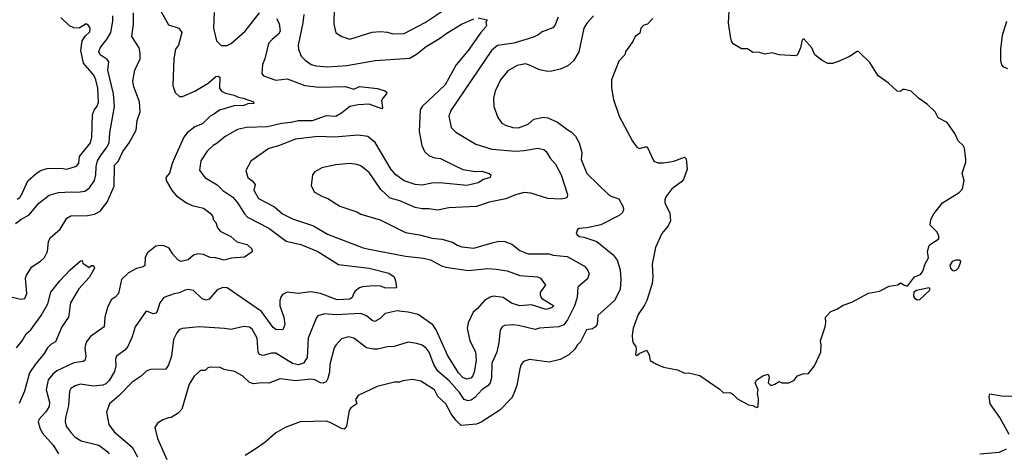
# Model space of a CAD drawing. Extents: x 1678759 to 1859541, y 384609 to 522867.
# Tile 342 of 466: x 1780848 to 1787910, y 509087 to 512186. Entities that reach past the tile are written whole.
import ezdxf

# ---------------------------------------------------------------- set-up
doc = ezdxf.new("R2010")
doc.units = 0

msp = doc.modelspace()

# ---------------------------------------------------------------- linework, layer by layer
at = {"layer": '0CON20XD'}
for points in [[(1781826.3, 512306.4), (1781915, 512150), (1781990, 512125), (1782011.2, 512095), (1781986, 512005), (1781965.6, 511974.4), (1781954.4, 511905.6), (1781946.5, 511715), (1781964, 511664), (1781995, 511637.1), (1782014.3, 511635.7), (1782104, 511675), (1782199.2, 511730.8), (1782255, 511778.9), (1782271.7, 511781.7), (1782283.3, 511775), (1782280.5, 511695), (1782294.3, 511675), (1782325, 511659.6), (1782385, 511645.9), (1782415, 511630.5), (1782450, 511625), (1782525, 511596.7), (1782527.5, 511585), (1782485, 511584), (1782455, 511572.5), (1782385, 511568.1), (1782281.1, 511538.9), (1782245, 511511.1), (1782213.8, 511496.2), (1782159.8, 511440.2), (1782105, 511419.2), (1782048.6, 511375), (1782025, 511343.8), (1781962.5, 511205), (1781941.6, 511155), (1781923.4, 511086.6), (1781896.9, 511055), (1781899.4, 511035), (1781940.9, 510960.9), (1781972.7, 510925), (1782044, 510875), (1782085, 510855.6), (1782165, 510835.8), (1782215, 510800), (1782232, 510775), (1782234.3, 510754.3), (1782255, 510733.8), (1782267.1, 510695), (1782285, 510670), (1782363.1, 510633.1), (1782406, 510595), (1782478.8, 510575), (1782513.3, 510545), (1782515.9, 510524.1), (1782460, 510485), (1782365, 510478.1), (1782315, 510462.9), (1782255, 510478.9), (1782215, 510482.5), (1782165, 510504.4), (1782125, 510509.2), (1782095, 510498), (1782055, 510466.7), (1782004.4, 510454.4), (1781981.2, 510465), (1781945.5, 510505.5), (1781919.1, 510549.1), (1781885, 510566.9), (1781855, 510569.4), (1781825, 510562.5), (1781764.2, 510515), (1781747.5, 510485), (1781744.2, 510425.8), (1781732.5, 510415)], [(1786135, 509407.5), (1786145, 509412.5), (1786146.9, 509473.1), (1786138.4, 509505), (1786144.5, 509535), (1786122.3, 509585), (1786135, 509606.7), (1786176.7, 509635), (1786215.8, 509645.8), (1786224, 509625), (1786215.7, 509585), (1786235, 509564.4), (1786265, 509574.4), (1786295, 509593.3), (1786314.5, 509584.5), (1786365, 509585.4), (1786399.2, 509600.8), (1786426.4, 509633.6), (1786465, 509649.2), (1786505, 509651.5), (1786548.2, 509705), (1786593.8, 509805), (1786596, 509855), (1786590.8, 509885), (1786624.2, 509985.8), (1786629.2, 510015), (1786626.2, 510055), (1786664.4, 510095.6), (1786707.7, 510112.3), (1786755, 510142), (1786815, 510162), (1786935, 510226.7), (1787015, 510241.4), (1787085, 510277.5), (1787145, 510287.5), (1787165, 510300), (1787195, 510283.3), (1787215, 510277.5), (1787265, 510343.3), (1787308.8, 510361.2), (1787326, 510385), (1787342.7, 510437.3), (1787365, 510480), (1787360, 510525), (1787371.7, 510568.3), (1787386.4, 510583.6), (1787440, 510615), (1787440, 510635), (1787427.5, 510665), (1787377.5, 510715), (1787383.3, 510755), (1787403.9, 510796.1), (1787467.5, 510875), (1787585, 510948), (1787610, 510975), (1787622.9, 511035), (1787607.7, 511087.7), (1787634.3, 511165), (1787634.3, 511185), (1787624.3, 511265), (1787615.8, 511285), (1787577.7, 511317.7), (1787555, 511370), (1787498.9, 511448.9), (1787435, 511483.3), (1787413.3, 511525), (1787359.7, 511579.7), (1787293.2, 511623.2), (1787242.5, 511675), (1787195, 511686.7), (1787180, 511685), (1787165, 511672.5), (1787142.5, 511675), (1787076.7, 511735), (1787005, 511784.3), (1786945, 511880), (1786865, 511957.5), (1786855, 511957.5), (1786798.3, 511921.7), (1786725, 511890), (1786676.4, 511873.6), (1786645, 511872.5), (1786603.9, 511893.9), (1786550, 511935), (1786530, 511985), (1786475, 512047.5), (1786465, 512047.5), (1786456.4, 512033.6), (1786448.1, 511985), (1786425.6, 511935), (1786412, 511928), (1786294.5, 511934.5), (1786245, 511950), (1786195, 511940), (1786145, 511953.3), (1786105, 511952.5), (1786067, 511977), (1786025, 511977.5), (1785965, 512012.5), (1785952.9, 512032.9), (1785945.8, 512065), (1785931.8, 512165), (1785941.8, 512325)], [(1780785, 510200.9), (1780855, 510182.9), (1780885, 510188.8), (1780898.6, 510225), (1780890.6, 510335), (1780895.7, 510355), (1780935, 510414.4), (1780997.1, 510455), (1781025, 510482), (1781047.5, 510525), (1781054.2, 510595), (1781066.6, 510623.4), (1781138, 510685), (1781185.5, 510764.5), (1781215, 510780.6), (1781335, 510782.9), (1781385, 510793.2), (1781425, 510814.5), (1781456.4, 510855), (1781475, 510879.2), (1781526.3, 510993.6), (1781528.8, 511145), (1781555, 511169.4), (1781587.7, 511242.3), (1781634, 511305), (1781683.8, 511395), (1781691.1, 511465), (1781712.2, 511525), (1781707.3, 511597.3), (1781665.9, 511705), (1781659.6, 511745), (1781674.5, 511825), (1781711.1, 511905), (1781712.7, 511947.3), (1781704.7, 511984.7), (1781651.2, 512065), (1781663.5, 512155), (1781663.1, 512235)], [(1780817.1, 510725), (1780855, 510754.4), (1780915, 510787.8), (1780985, 510872.2), (1781060, 510930), (1781125, 510948.5), (1781216.3, 510953.7), (1781265, 510949.5), (1781315, 510956.9), (1781347.4, 510982.6), (1781383.8, 511035), (1781394.6, 511075), (1781395.3, 511135), (1781406.7, 511175), (1781431, 511219), (1781471.5, 511268.5), (1781488.7, 511305), (1781493.7, 511376.3), (1781528.7, 511565), (1781520.5, 511655), (1781480.3, 511825), (1781488.1, 511885), (1781475, 511901.9), (1781425.7, 511935), (1781416.5, 511955), (1781425.5, 511985), (1781475, 512048.9), (1781501.8, 512095), (1781516.6, 512176.6), (1781515, 512213.8)], [(1782242.6, 512237.4), (1782238.5, 512125), (1782258.6, 512035), (1782292.1, 512002.1), (1782335, 512001.9), (1782365, 512016.9), (1782465, 512103.1), (1782566.9, 512235)], [(1784964.4, 512215), (1784917, 512163), (1784894.3, 512125), (1784858.1, 511955), (1784819.4, 511890.6), (1784779.2, 511855), (1784725, 511830.9), (1784665, 511816.5), (1784635, 511816.2), (1784575, 511827.1), (1784505, 511861.5), (1784475, 511870), (1784415, 511857.1), (1784349.5, 511820.5), (1784295.7, 511755), (1784256.9, 511675), (1784245.7, 511625), (1784248.6, 511565), (1784278.1, 511485), (1784305, 511445.8), (1784331.4, 511431.4), (1784385, 511413.6), (1784425, 511411.5), (1784495, 511438.9), (1784535, 511473.1), (1784605, 511487.1), (1784635, 511483.5), (1784705, 511452.2), (1784778.3, 511398.3), (1784803.4, 511383.4), (1784835, 511350.8), (1784860, 511305), (1784880, 511235), (1784875.6, 511185), (1784915, 511084.3), (1785072.4, 510932.4), (1785095, 510918.9), (1785145, 510903.8), (1785176.2, 510845), (1785179.2, 510825), (1785172.5, 510805), (1785147.6, 510782.4), (1785015, 510716.7), (1784915, 510694.3), (1784860, 510690), (1784847.5, 510682.5), (1784840, 510655), (1784845, 510643.8), (1784862.6, 510632.6), (1784895, 510628.9), (1784986.7, 510596.7), (1785105, 510502.5), (1785132.6, 510462.6), (1785154.3, 510394.3), (1785160, 510325), (1785154.1, 510254.1), (1785115, 510174.3), (1784995, 510067.5), (1784989.1, 510005), (1784977.5, 509985), (1784955, 509970.5), (1784912.5, 509965), (1784870.8, 509879.2), (1784847.1, 509855), (1784830, 509825), (1784785.3, 509784.7), (1784725, 509751.8), (1784645, 509731.8), (1784505, 509750.9), (1784462.4, 509737.6), (1784445.4, 509714.6), (1784434.4, 509685), (1784412.5, 509565), (1784386.5, 509495), (1784374.5, 509475), (1784291.2, 509388.8), (1784157.6, 509302.4), (1784125, 509289.2), (1784015, 509277.5), (1783976.7, 509316.7), (1783942.3, 509362.3), (1783905, 509432.9), (1783847.2, 509487.2), (1783822.9, 509535), (1783725, 509595.6), (1783665, 509608.6), (1783595, 509599.2), (1783572, 509588), (1783535, 509590), (1783412.7, 509557.3), (1783275, 509493.8), (1783256, 509465), (1783265.7, 509434.3), (1783223.8, 509405), (1783211.2, 509385), (1783192, 509275), (1783187.5, 509262.5), (1783175, 509253.3), (1783156.1, 509256.1), (1783075, 509300), (1783045, 509309.2), (1782860, 509305), (1782752.5, 509265), (1782685, 509226.7), (1782605, 509156.7), (1782530, 509105), (1782465, 509062.5)], [(1782886.1, 512223.9), (1782879.6, 512165), (1782845.6, 512005), (1782848.1, 511975), (1782867.1, 511925), (1782895, 511895.6), (1782938.8, 511865), (1782975, 511854.6), (1783055, 511848.8), (1783195, 511857.3), (1783397.2, 511892.8), (1783645, 511911.8), (1783695, 511938.2), (1783762.9, 511995), (1783858.9, 512051.1), (1783910.5, 512089.5), (1784017.5, 512155), (1784105, 512192.9)], [(1783104.4, 512275), (1783100.8, 512155), (1783115, 512091.2), (1783157.5, 512065), (1783215, 512047.1), (1783375, 512096.5), (1783435, 512100.9), (1783485, 512096.5), (1783525, 512084.5), (1783605, 512087.8), (1783755, 512166.9), (1783885, 512252.2)], [(1780830.4, 510899.6), (1780848.6, 510911.4), (1780869.1, 510945), (1780905, 511030.8), (1780965.3, 511084.7), (1780996, 511105), (1781045, 511121.2), (1781145, 511122.7), (1781185, 511114.6), (1781254.1, 511135.9), (1781271.3, 511158.7), (1781277.7, 511205), (1781356.8, 511303.2), (1781366, 511345), (1781370, 511505), (1781382.7, 511537.3), (1781403.9, 511566.1), (1781412.1, 511595), (1781408, 511695), (1781394.7, 511755), (1781379.9, 511789.9), (1781305.4, 511875), (1781285.9, 511965.9), (1781295.3, 512034.7), (1781320.3, 512069.7), (1781351.7, 512098.2), (1781354.1, 512125), (1781341.8, 512145), (1781325, 512155.8), (1781274, 512126), (1781235, 512128.9), (1781205, 512142.3), (1781142.5, 512202.5)], [(1782688.8, 512195), (1782708.3, 512158.3), (1782715.9, 512104.1), (1782705, 512083.1), (1782658.6, 512045), (1782632.9, 512015), (1782605.5, 511905), (1782588.1, 511865), (1782585.7, 511834.3), (1782585, 511800), (1782596.7, 511785), (1782685, 511752.2), (1782765, 511762.7), (1782893.3, 511715), (1782995, 511702.1), (1783185, 511708.4), (1783245, 511688.5), (1783285, 511707.8), (1783415, 511693.1), (1783465.8, 511675.8), (1783480, 511665), (1783478.8, 511655), (1783451.2, 511625), (1783443.2, 511606.8), (1783450, 511555), (1783445, 511548.8), (1783355, 511581.1), (1783275, 511577.5), (1783215, 511563.5), (1783155, 511515.6), (1783115, 511493.5), (1783045, 511498.5), (1782945, 511462.8), (1782845, 511461.1), (1782795, 511450.6), (1782725, 511442.8), (1782625, 511417.6), (1782475.4, 511414.6), (1782410.5, 511399.5), (1782321.1, 511348.9), (1782265, 511302.5), (1782234.3, 511285), (1782191.9, 511245), (1782148.1, 511175), (1782137.3, 511107.3), (1782175.5, 511055.5), (1782265, 511002.2), (1782305, 510963.1), (1782375.6, 510915), (1782412.9, 510872.9), (1782460, 510795), (1782482.3, 510772.3), (1782635, 510691.8), (1782759.1, 510599.1), (1782865, 510574.6), (1782985, 510524.6), (1783135, 510431.5), (1783355, 510405.8), (1783495, 510369.2), (1783532.5, 510345), (1783543.8, 510315), (1783550, 510265), (1783475, 510262.5), (1783435, 510276.7), (1783385, 510280), (1783306.7, 510273.3), (1783285, 510265.8), (1783255, 510242), (1783243.2, 510226.8), (1783233.3, 510195), (1783215, 510184.1), (1783125, 510178.4), (1783005, 510224.6), (1782935, 510236.2), (1782845, 510223.9), (1782765, 510234.4), (1782733, 510217), (1782721.5, 510198.5), (1782713.3, 510175), (1782714.4, 510135), (1782742.1, 510055), (1782748.5, 510001.5), (1782735, 509963.3), (1782685, 509965.8), (1782665, 509981.4), (1782582.7, 510095), (1782335, 510264.4), (1782305, 510266.7), (1782265, 510250.6), (1782206.8, 510183.2), (1782185, 510176.4), (1782157.1, 510187.1), (1782093.3, 510245), (1782055, 510254.2), (1782035, 510248.6), (1781991.3, 510228.7), (1781955, 510222.5), (1781882, 510195), (1781852.8, 510157.2), (1781834.3, 510095.7), (1781825, 510083.8), (1781805, 510078.8), (1781765, 510095.8), (1781752.5, 510095), (1781675.6, 509985), (1781655.4, 509915), (1781623.6, 509843.6), (1781601.3, 509818.7), (1781542.9, 509775), (1781534.5, 509755), (1781536.2, 509705), (1781526.7, 509665), (1781489.3, 509600.7), (1781465, 509576.7), (1781443, 509567), (1781375, 509560), (1781285, 509574.5), (1781246.3, 509563.7), (1781215, 509544.2), (1781204.4, 509525), (1781197.2, 509422.8), (1781175.5, 509335), (1781174.4, 509305), (1781182.2, 509275), (1781216.5, 509225), (1781245.3, 509195.3), (1781289.5, 509169.5), (1781415, 509137.5), (1781472.7, 509095), (1781488.5, 509075)], [(1784135, 512200), (1784200, 512185), (1784191.7, 512168.3), (1784195.8, 512145.8), (1784191.9, 512135), (1784155.9, 512094.1), (1784065.2, 511964.8), (1783977.3, 511862.7), (1783899.2, 511720.8), (1783734.7, 511565.3), (1783720, 511540), (1783711.8, 511385), (1783731.9, 511285), (1783752.2, 511242.2), (1783785, 511211.1), (1783825, 511196.7), (1783865, 511191.5), (1783960.8, 511145), (1784027, 511113), (1784115, 511098.9), (1784161.5, 511101.5), (1784214.1, 511084.1), (1784226.2, 511075), (1784222.5, 511055), (1784175, 511042), (1784135, 511018.6), (1784055, 510997.3), (1783861.7, 511018.3), (1783804.6, 511015.4), (1783735, 511001.2), (1783684.7, 511004.7), (1783605, 511031.8), (1783545, 511075.5), (1783512.7, 511112.7), (1783396.6, 511306.6), (1783345, 511350.6), (1783275, 511358.9), (1783105, 511343.5), (1782985, 511350.4), (1782825, 511330.8), (1782705, 511283.3), (1782635, 511264), (1782505, 511172.5), (1782470, 511105), (1782482.9, 511055), (1782515, 511030.6), (1782535.8, 511005), (1782526.7, 510965), (1782561.4, 510905), (1782675, 510845.5), (1782731.9, 510795), (1782805, 510760), (1782955, 510708.8), (1783055, 510650), (1783311.9, 510551.9), (1783355, 510543.2), (1783615, 510492.9), (1783745, 510478.8), (1783794, 510465), (1783873.1, 510423.1), (1783905, 510413.2), (1784065, 510390.4), (1784205, 510404.6), (1784265, 510400), (1784345, 510386.2), (1784435, 510353.6), (1784561.2, 510345), (1784583.8, 510333.8), (1784619.2, 510285), (1784581.1, 510235), (1784580.5, 510215), (1784591.1, 510191.1), (1784678.8, 510135), (1784667.5, 510125), (1784625, 510109.4), (1784517.6, 510142.4), (1784435, 510135.9), (1784375, 510155.4), (1784315, 510194.7), (1784245, 510205.4), (1784221.3, 510198.7), (1784181.4, 510175), (1784129.4, 510115), (1784099.8, 510090.2), (1784063.8, 510015), (1784057.9, 509975), (1784075.3, 509885.3), (1784115.9, 509805.9), (1784121.1, 509745), (1784108.2, 509661.8), (1784098.2, 509635), (1784083.4, 509616.6), (1784055, 509610), (1784025, 509622.3), (1783994.2, 509655), (1783915, 509781.9), (1783833.9, 509963.9), (1783809.9, 509999.9), (1783705, 510073.1), (1783635, 510091.8), (1783587.5, 510095), (1783555, 510100.6), (1783470, 510080), (1783434, 510045), (1783395, 510024.4), (1783375, 510031.9), (1783334.2, 510065), (1783295, 510082.1), (1783115, 510070.7), (1783035, 510078.5), (1782986.7, 510065), (1782977, 510053), (1782917.9, 509905), (1782908.5, 509765), (1782883.1, 509725), (1782847.2, 509712.8), (1782805, 509721.9), (1782685, 509795.8), (1782655, 509798.1), (1782595, 509779.5), (1782567.6, 509787.6), (1782558.1, 509805), (1782551.5, 509905), (1782515, 509968), (1782495, 509982.5), (1782455, 509987.5), (1782363, 509967), (1782315.9, 509974.1), (1782135, 509986.7), (1782015.6, 509974.4), (1781994.5, 509965.5), (1781975, 509943.8), (1781951.4, 509895), (1781937.5, 509775), (1781915, 509712.5), (1781895, 509683.3), (1781785, 509678.8), (1781755, 509668.8), (1781717.9, 509632.1), (1781655, 509589.2), (1781558.5, 509491.5), (1781492.9, 509435), (1781469.2, 509375), (1781488, 509285), (1781525, 509234.2), (1781653.5, 509123.5), (1781692.2, 509055)], [(1784709.6, 512205), (1784685.9, 512144.1), (1784671.8, 512128.2), (1784595, 512098.6), (1784565, 512074.4), (1784525, 512057.8), (1784391.9, 512018.1), (1784275, 512000.5), (1784231.5, 511965), (1783940, 511535), (1783925.8, 511495), (1783942.5, 511415), (1783975, 511380), (1784118.8, 511295), (1784235, 511259.5), (1784405, 511245.5), (1784465, 511248.2), (1784565, 511265.5), (1784607, 511257), (1784625, 511240.8), (1784653.1, 511195), (1784690.4, 511150.4), (1784731.5, 511075), (1784777.5, 510935), (1784773.8, 510915), (1784757.5, 510905), (1784725, 510901.5), (1784635, 510904.1), (1784515, 510944.5), (1784465, 510948.2), (1784405, 510931.8), (1784335, 510902.7), (1784215, 510878.5), (1784125, 510848.8), (1783925, 510837.8), (1783845, 510820.8), (1783785, 510831.4), (1783735, 510830.8), (1783685, 510841.4), (1783575, 510887.8), (1783505, 510908.6), (1783438.5, 510968.5), (1783355, 511090.6), (1783295, 511138.1), (1783265, 511149.5), (1783215, 511156.7), (1783115.7, 511145.7), (1783015, 511124.2), (1782965, 511096.2), (1782948.8, 511075), (1782938.8, 510995), (1782961.2, 510951.2), (1783018.6, 510918.6), (1783057.5, 510905), (1783145, 510849.2), (1783265, 510810.8), (1783295, 510793.3), (1783432.5, 510752.5), (1783615, 510660.8), (1783715, 510645.6), (1783805, 510621.1), (1783875, 510613.3), (1783952.8, 510592.8), (1783985, 510571.5), (1784018.6, 510558.6), (1784105, 510548.9), (1784237.3, 510587.3), (1784285, 510600), (1784327.7, 510597.7), (1784378.3, 510578.3), (1784435, 510532.7), (1784495, 510508.2), (1784645, 510509.5), (1784675, 510500), (1784775, 510489.6), (1784899.8, 510419.8), (1784920.6, 510395), (1784933.3, 510365), (1784920.4, 510329.6), (1784850.9, 510269.1), (1784846.7, 510195), (1784828.2, 510135), (1784777.8, 510035), (1784750.2, 509999.8), (1784715, 509985.3), (1784575, 509975.7), (1784545, 509965.6), (1784425, 509995.5), (1784385, 510000), (1784325, 509995.8), (1784308, 509985), (1784295, 509962.5), (1784285.5, 509874.5), (1784270.5, 509805), (1784234.5, 509725), (1784230.8, 509619.2), (1784222.9, 509585), (1784206.3, 509563.7), (1784165, 509536.2), (1784111.9, 509478.1), (1784085, 509460.7), (1784065, 509455.9), (1784034.8, 509464.8), (1784002.5, 509515), (1783928.8, 509598.8), (1783847.2, 509667.2), (1783818, 509715), (1783783.5, 509803.5), (1783762.2, 509832.2), (1783733.8, 509855), (1783697.3, 509867.3), (1783634.6, 509875.4), (1783534.6, 509845.4), (1783485, 509841.8), (1783415, 509824.6), (1783385, 509825.4), (1783335, 509836.2), (1783245, 509904.4), (1783205, 509914.4), (1783155, 509900.8), (1783115.6, 509854.4), (1783102.9, 509835), (1783073.2, 509716.8), (1783069.3, 509660.7), (1783057.5, 509615), (1783045, 509592.5), (1783025, 509581.5), (1783005, 509583.8), (1782965, 509605.3), (1782935, 509611.8), (1782825, 509597.7), (1782715, 509611.9), (1782635, 509580.9), (1782585, 509583.3), (1782525, 509576.7), (1782495, 509587.1), (1782445, 509634), (1782387.5, 509665), (1782315, 509678.8), (1782285, 509693.8), (1782214.3, 509695.7), (1782198.3, 509691.7), (1782177.3, 509672.7), (1782145, 509672), (1782098.9, 509631.1), (1782063.1, 509575), (1782011.9, 509395), (1781983.9, 509366.1), (1781935, 509336.9), (1781915, 509332.5), (1781875, 509318.1), (1781836.2, 509295), (1781816, 509265), (1781836.9, 509185), (1781902.7, 509035)], [(1785390, 512195), (1785350, 512155), (1785325, 512147.5), (1785302.5, 512125), (1785295, 512090), (1785262.5, 512065), (1785245, 512030), (1785195, 511960), (1785187.5, 511935), (1785145, 511890), (1785093.3, 511755), (1785093.3, 511695), (1785107.5, 511615), (1785146.7, 511495), (1785242.5, 511315), (1785274.1, 511274.1), (1785293.6, 511263.6), (1785333.6, 511276.4), (1785347.5, 511275), (1785395, 511172.5), (1785425, 511161.5), (1785465, 511160.5), (1785538.5, 511171.5), (1785615, 511202), (1785629.1, 511189.1), (1785634.3, 511115), (1785609.1, 511040.9), (1785595, 511024), (1785524.2, 510975), (1785483, 510917), (1785474, 510895), (1785476, 510875), (1785509.7, 510799.7), (1785515.8, 510745), (1785499.7, 510710.3), (1785454.2, 510655), (1785408.1, 510555), (1785384.5, 510435.5), (1785388.9, 510341.1), (1785383.6, 510295), (1785345.5, 510175), (1785329.4, 510140.6), (1785284.4, 510075), (1785247.5, 509975), (1785241.4, 509925), (1785244.2, 509884.2), (1785250, 509865), (1785266.7, 509845), (1785270, 509825), (1785264.2, 509784.2), (1785275, 509780), (1785295, 509797.5), (1785345, 509817.5), (1785361.7, 509781.7), (1785370, 509745), (1785415, 509717.5), (1785465, 509697.5), (1785565, 509677.5), (1785615, 509653.3), (1785645, 509656.7), (1785725, 509637.5), (1785865, 509542.5), (1785895, 509512.5), (1785940, 509515), (1785963, 509503), (1785995, 509470), (1786075, 509427.5), (1786105, 509422.5), (1786135, 509407.5)], [(1787935, 511834.5), (1787907.1, 511847.1), (1787892.2, 511862.2), (1787884.6, 511895), (1787886, 511975), (1787896.5, 512075), (1787927.8, 512175)], [(1780824.5, 509835.5), (1780865.2, 509884.8), (1780894.5, 509935.5), (1780926.6, 509963.4), (1781002.4, 510067.6), (1781049.4, 510150.6), (1781071.9, 510235), (1781134.6, 510315.4), (1781210, 510395), (1781285, 510457.5), (1781295, 510460), (1781301.7, 510441.7), (1781345, 510410), (1781363.8, 510426.2), (1781376.7, 510425), (1781383.8, 510405), (1781345, 510338.8), (1781273, 510257), (1781212.1, 510157.9), (1781198.6, 510055), (1781148.9, 509985), (1781105, 509878), (1781071.7, 509858.3), (1781047.1, 509835), (1781024.4, 509795), (1780957.9, 509715), (1780917.9, 509655), (1780882.7, 509525), (1780844.6, 509435.4)], [(1787545, 510387.5), (1787565, 510392.5), (1787580.7, 510409.3), (1787596.7, 510445), (1787597.5, 510455), (1787585, 510462.5), (1787563, 510463), (1787536.4, 510453.6), (1787520, 510425), (1787523.3, 510405), (1787535, 510392.5), (1787545, 510387.5)], [(1781732.5, 510415), (1781685, 510403.1), (1781627.9, 510372.1), (1781577.5, 510325), (1781557.5, 510225), (1781533, 510197), (1781505, 510180), (1781477.5, 510125), (1781457.5, 510055), (1781452.5, 509985), (1781355, 509917.1), (1781325.6, 509875), (1781315.6, 509835), (1781321.1, 509775), (1781313.8, 509745), (1781302.9, 509737.1), (1781235, 509727.3), (1781115, 509671.5), (1781085, 509647.5), (1781053.1, 509605), (1781037.3, 509535), (1781062.5, 509445), (1781060.3, 509415), (1781035, 509375.5), (1780988.2, 509325), (1780981.3, 509305), (1780991.7, 509261.8), (1781008.8, 509225), (1781088.6, 509138.6), (1781126.9, 509075)], [(1787285, 510180), (1787305, 510182.5), (1787372.5, 510245), (1787377.5, 510255), (1787370, 510265), (1787280, 510245), (1787260, 510235), (1787257.5, 510205), (1787265, 510192.5), (1787285, 510180)], [(1787943.5, 509215), (1787878.6, 509335), (1787808.6, 509435), (1787800.6, 509485), (1787805, 509505.8), (1787890.3, 509490.3), (1788033.2, 509486.8)], [(1787735, 509075.4), (1787875, 509086.9), (1787925, 509111.9)]]:
    msp.add_lwpolyline(points, dxfattribs=at)

doc.saveas('drawing.dxf')
